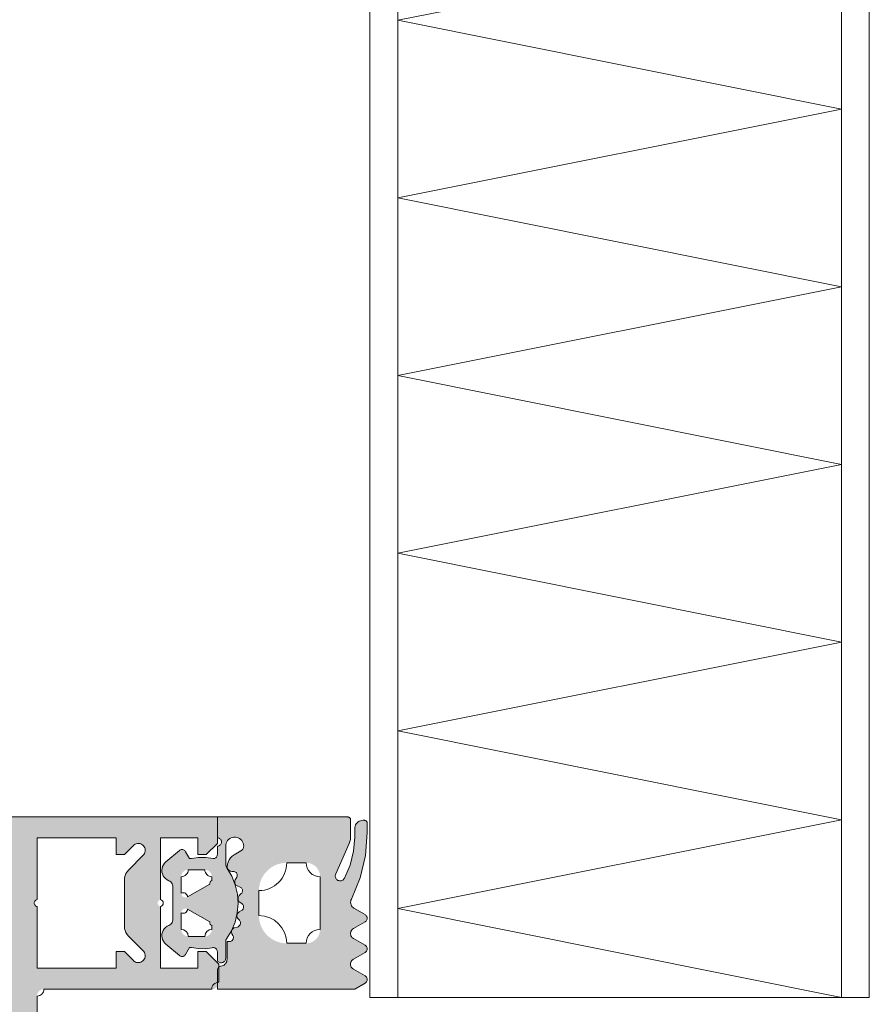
# Model space of a CAD drawing. Header units: metres. Extents: x -3.6 to 84.5, y -11 to 16.8.
# Tile 1013 of 1056: x 62.353 to 62.4142, y -0.456 to -0.385. Entities that reach past the tile are written whole.
import ezdxf

# ---------------------------------------------------------------- set-up
doc = ezdxf.new("R2010")
doc.units = ezdxf.units.M
doc.header["$MEASUREMENT"] = 0
doc.layers.add('301 - Elemente.Linie', color=7, linetype='Continuous')
doc.layers.add('302 - Elemente.Schraffur', color=7, linetype='Continuous')

msp = doc.modelspace()

# ---------------------------------------------------------------- hatches: boundary and pattern name
at = {"layer": '302 - Elemente.Schraffur', "linetype": 'Continuous', "lineweight": 5}
h = msp.add_hatch(color=7, dxfattribs=at)
h.paths.add_polyline_path([(62.262214, -0.490969), (62.262216, -0.491042), (62.262221, -0.491116), (62.26223, -0.491189), (62.262243, -0.491261), (62.262259, -0.491333), (62.262279, -0.491404), (62.262302, -0.491474), (62.262328, -0.491543), (62.262358, -0.49161), (62.262391, -0.491676), (62.262427, -0.49174), (62.262467, -0.491802), (62.262509, -0.491862), (62.262554, -0.49192), (62.262603, -0.491976), (62.262653, -0.492029), (62.262707, -0.49208), (62.262762, -0.492128), (62.26282, -0.492174), (62.262881, -0.492216), (62.262943, -0.492255), (62.263007, -0.492292), (62.263073, -0.492325), (62.26314, -0.492355), (62.263209, -0.492381), (62.263279, -0.492404), (62.26335, -0.492424), (62.263421, -0.49244), (62.263494, -0.492453), (62.263567, -0.492462), (62.26364, -0.492467), (62.263714, -0.492469), (62.367213, -0.492469), (62.367213, -0.490569), (62.366413, -0.489769), (62.365813, -0.489769), (62.365813, -0.490969), (62.363113, -0.490969), (62.363113, -0.486519), (62.363092, -0.486513), (62.363072, -0.486506), (62.363052, -0.486497), (62.363034, -0.486486), (62.363016, -0.486474), (62.362999, -0.48646), (62.362984, -0.486445), (62.362969, -0.486429), (62.362957, -0.486411), (62.362945, -0.486393), (62.362936, -0.486374), (62.362928, -0.486354), (62.362921, -0.486333), (62.362917, -0.486312), (62.362914, -0.48629), (62.362913, -0.486269), (62.362914, -0.486247), (62.362917, -0.486226), (62.362921, -0.486205), (62.362928, -0.486184), (62.362936, -0.486164), (62.362945, -0.486145), (62.362957, -0.486126), (62.362969, -0.486109), (62.362984, -0.486092), (62.362999, -0.486077), (62.363016, -0.486064), (62.363034, -0.486051), (62.363052, -0.486041), (62.363072, -0.486032), (62.363092, -0.486024), (62.363113, -0.486019), (62.363113, -0.481569), (62.365813, -0.481569), (62.365813, -0.482769), (62.366413, -0.482769), (62.367313, -0.481869), (62.367313, -0.480569), (62.367313, -0.480544), (62.367311, -0.48052), (62.367308, -0.480495), (62.367304, -0.480471), (62.367298, -0.480447), (62.367292, -0.480424), (62.367284, -0.4804), (62.367275, -0.480377), (62.367265, -0.480355), (62.367254, -0.480333), (62.367242, -0.480312), (62.367229, -0.480291), (62.367215, -0.480271), (62.3672, -0.480252), (62.367184, -0.480233), (62.367167, -0.480215), (62.367149, -0.480198), (62.36713, -0.480182), (62.367111, -0.480167), (62.367091, -0.480153), (62.36707, -0.48014), (62.367049, -0.480128), (62.367027, -0.480117), (62.367005, -0.480107), (62.366982, -0.480098), (62.366958, -0.48009), (62.366935, -0.480084), (62.366911, -0.480078), (62.366887, -0.480074), (62.366862, -0.480071), (62.366838, -0.480069), (62.366813, -0.480069), (62.354713, -0.480069), (62.354689, -0.480068), (62.354664, -0.480066), (62.35464, -0.480063), (62.354616, -0.480059), (62.354592, -0.480054), (62.354568, -0.480047), (62.354545, -0.48004), (62.354522, -0.480031), (62.354499, -0.480021), (62.354478, -0.48001), (62.354456, -0.479998), (62.354435, -0.479984), (62.354415, -0.47997), (62.354396, -0.479955), (62.354377, -0.479939), (62.35436, -0.479922), (62.354343, -0.479905), (62.354327, -0.479886), (62.354312, -0.479867), (62.354298, -0.479847), (62.354284, -0.479826), (62.354272, -0.479804), (62.354261, -0.479783), (62.354251, -0.47976), (62.354242, -0.479737), (62.354235, -0.479714), (62.354228, -0.47969), (62.354223, -0.479666), (62.354219, -0.479642), (62.354216, -0.479618), (62.354214, -0.479593), (62.354213, -0.479569), (62.354213, -0.473969), (62.354215, -0.473895), (62.35422, -0.473822), (62.35423, -0.473749), (62.354242, -0.473676), (62.354258, -0.473604), (62.354278, -0.473533), (62.354301, -0.473463), (62.354327, -0.473395), (62.354357, -0.473327), (62.35439, -0.473262), (62.354427, -0.473198), (62.354466, -0.473135), (62.354508, -0.473075), (62.354554, -0.473017), (62.354602, -0.472961), (62.354653, -0.472908), (62.354706, -0.472857), (62.354762, -0.472809), (62.35482, -0.472764), (62.35488, -0.472722), (62.354942, -0.472682), (62.355006, -0.472646), (62.355072, -0.472613), (62.355139, -0.472583), (62.355208, -0.472556), (62.355278, -0.472533), (62.355349, -0.472514), (62.355421, -0.472498), (62.355493, -0.472485), (62.355566, -0.472476), (62.35564, -0.472471), (62.355713, -0.472469), (62.382713, -0.472469), (62.382738, -0.472468), (62.382762, -0.472466), (62.382787, -0.472463), (62.382811, -0.472459), (62.382835, -0.472454), (62.382858, -0.472447), (62.382882, -0.47244), (62.382905, -0.472431), (62.382927, -0.472421), (62.382949, -0.47241), (62.38297, -0.472398), (62.382991, -0.472384), (62.383011, -0.47237), (62.38303, -0.472355), (62.383049, -0.472339), (62.383067, -0.472322), (62.383084, -0.472305), (62.3831, -0.472286), (62.383115, -0.472267), (62.383129, -0.472247), (62.383142, -0.472226), (62.383154, -0.472204), (62.383165, -0.472183), (62.383175, -0.47216), (62.383184, -0.472137), (62.383192, -0.472114), (62.383198, -0.47209), (62.383204, -0.472066), (62.383208, -0.472042), (62.383211, -0.472018), (62.383213, -0.471993), (62.383213, -0.471969), (62.383213, -0.470969), (62.383212, -0.47092), (62.383208, -0.470871), (62.383202, -0.470822), (62.383194, -0.470774), (62.383183, -0.470726), (62.38317, -0.470678), (62.383155, -0.470632), (62.383137, -0.470586), (62.383117, -0.470541), (62.383095, -0.470497), (62.383071, -0.470455), (62.383045, -0.470413), (62.383016, -0.470373), (62.382986, -0.470334), (62.382954, -0.470297), (62.38292, -0.470262), (62.382885, -0.470228), (62.382848, -0.470196), (62.382809, -0.470166), (62.382769, -0.470137), (62.382727, -0.470111), (62.382685, -0.470087), (62.382641, -0.470065), (62.382596, -0.470045), (62.38255, -0.470027), (62.382504, -0.470012), (62.382456, -0.469999), (62.382408, -0.469988), (62.38236, -0.46998), (62.382311, -0.469974), (62.382262, -0.46997), (62.382213, -0.469969), (62.381925, -0.469469), (62.380702, -0.469469), (62.380413, -0.469969), (62.380125, -0.469469), (62.378902, -0.469469), (62.378613, -0.469969), (62.378325, -0.469469), (62.377102, -0.469469), (62.376813, -0.469969), (62.376525, -0.469469), (62.375302, -0.469469), (62.375013, -0.469969), (62.374725, -0.469469), (62.373502, -0.469469), (62.373213, -0.469969), (62.372925, -0.469469), (62.371702, -0.469469), (62.371413, -0.469969), (62.371125, -0.469469), (62.369902, -0.469469), (62.369613, -0.469969), (62.369325, -0.469469), (62.367377, -0.469469), (62.365413, -0.468335), (62.365358, -0.4683), (62.365305, -0.468262), (62.365254, -0.468221), (62.365206, -0.468176), (62.365161, -0.468128), (62.36512, -0.468078), (62.365082, -0.468024), (62.365047, -0.467969), (62.365016, -0.467911), (62.364989, -0.467851), (62.364966, -0.46779), (62.364947, -0.467728), (62.364932, -0.467664), (62.364922, -0.467599), (62.364915, -0.467534), (62.364913, -0.467469), (62.364915, -0.467403), (62.364922, -0.467338), (62.364932, -0.467274), (62.364947, -0.46721), (62.364966, -0.467147), (62.364989, -0.467086), (62.365016, -0.467026), (62.365047, -0.466969), (62.365082, -0.466913), (62.36512, -0.46686), (62.365161, -0.466809), (62.365206, -0.466762), (62.365254, -0.466717), (62.365305, -0.466675), (62.365358, -0.466637), (62.365413, -0.466603), (62.367377, -0.465469), (62.368425, -0.465469), (62.368713, -0.464969), (62.369002, -0.465469), (62.370225, -0.465469), (62.370513, -0.464969), (62.370802, -0.465469), (62.372025, -0.465469), (62.372313, -0.464969), (62.372602, -0.465469), (62.373825, -0.465469), (62.374113, -0.464969), (62.374402, -0.465469), (62.375625, -0.465469), (62.375913, -0.464969), (62.376202, -0.465469), (62.377425, -0.465469), (62.377713, -0.464969), (62.378002, -0.465469), (62.379225, -0.465469), (62.379513, -0.464969), (62.379802, -0.465469), (62.381025, -0.465469), (62.381313, -0.464969), (62.382213, -0.464969), (62.382262, -0.464968), (62.382311, -0.464964), (62.38236, -0.464958), (62.382408, -0.46495), (62.382456, -0.464939), (62.382504, -0.464926), (62.38255, -0.46491), (62.382596, -0.464893), (62.382641, -0.464873), (62.382685, -0.464851), (62.382727, -0.464826), (62.382769, -0.4648), (62.382809, -0.464772), (62.382848, -0.464742), (62.382885, -0.46471), (62.38292, -0.464676), (62.382954, -0.46464), (62.382986, -0.464603), (62.383016, -0.464564), (62.383045, -0.464524), (62.383071, -0.464483), (62.383095, -0.46444), (62.383117, -0.464396), (62.383137, -0.464351), (62.383155, -0.464306), (62.38317, -0.464259), (62.383183, -0.464212), (62.383194, -0.464164), (62.383202, -0.464115), (62.383208, -0.464067), (62.383212, -0.464018), (62.383213, -0.463969), (62.383213, -0.462969), (62.383213, -0.462944), (62.383211, -0.46292), (62.383208, -0.462895), (62.383204, -0.462871), (62.383198, -0.462847), (62.383192, -0.462824), (62.383184, -0.4628), (62.383175, -0.462777), (62.383165, -0.462755), (62.383154, -0.462733), (62.383142, -0.462712), (62.383129, -0.462691), (62.383115, -0.462671), (62.3831, -0.462652), (62.383084, -0.462633), (62.383067, -0.462615), (62.383049, -0.462598), (62.38303, -0.462582), (62.383011, -0.462567), (62.382991, -0.462553), (62.38297, -0.46254), (62.382949, -0.462528), (62.382927, -0.462517), (62.382905, -0.462507), (62.382882, -0.462498), (62.382858, -0.46249), (62.382835, -0.462484), (62.382811, -0.462478), (62.382787, -0.462474), (62.382762, -0.462471), (62.382738, -0.462469), (62.382713, -0.462469), (62.355713, -0.462469), (62.35564, -0.462467), (62.355566, -0.462462), (62.355493, -0.462453), (62.355421, -0.46244), (62.355349, -0.462424), (62.355278, -0.462404), (62.355208, -0.462381), (62.355139, -0.462355), (62.355072, -0.462325), (62.355006, -0.462292), (62.354942, -0.462255), (62.35488, -0.462216), (62.35482, -0.462174), (62.354762, -0.462128), (62.354706, -0.46208), (62.354653, -0.462029), (62.354602, -0.461976), (62.354554, -0.46192), (62.354508, -0.461862), (62.354466, -0.461802), (62.354427, -0.46174), (62.35439, -0.461676), (62.354357, -0.46161), (62.354327, -0.461543), (62.354301, -0.461474), (62.354278, -0.461404), (62.354258, -0.461333), (62.354242, -0.461261), (62.35423, -0.461189), (62.35422, -0.461116), (62.354215, -0.461042), (62.354213, -0.460969), (62.354213, -0.455369), (62.354214, -0.455344), (62.354216, -0.45532), (62.354219, -0.455295), (62.354223, -0.455271), (62.354228, -0.455247), (62.354235, -0.455224), (62.354242, -0.4552), (62.354251, -0.455177), (62.354261, -0.455155), (62.354272, -0.455133), (62.354284, -0.455112), (62.354298, -0.455091), (62.354312, -0.455071), (62.354327, -0.455052), (62.354343, -0.455033), (62.35436, -0.455015), (62.354377, -0.454998), (62.354396, -0.454982), (62.354415, -0.454967), (62.354435, -0.454953), (62.354456, -0.45494), (62.354478, -0.454928), (62.354499, -0.454917), (62.354522, -0.454907), (62.354545, -0.454898), (62.354568, -0.45489), (62.354592, -0.454884), (62.354616, -0.454878), (62.35464, -0.454874), (62.354664, -0.454871), (62.354689, -0.454869), (62.354713, -0.454869), (62.366813, -0.454869), (62.366838, -0.454868), (62.366862, -0.454866), (62.366887, -0.454863), (62.366911, -0.454859), (62.366935, -0.454854), (62.366958, -0.454847), (62.366982, -0.45484), (62.367005, -0.454831), (62.367027, -0.454821), (62.367049, -0.45481), (62.36707, -0.454798), (62.367091, -0.454784), (62.367111, -0.45477), (62.36713, -0.454755), (62.367149, -0.454739), (62.367167, -0.454722), (62.367184, -0.454705), (62.3672, -0.454686), (62.367215, -0.454667), (62.367229, -0.454647), (62.367242, -0.454626), (62.367254, -0.454604), (62.367265, -0.454583), (62.367275, -0.45456), (62.367284, -0.454537), (62.367292, -0.454514), (62.367298, -0.45449), (62.367304, -0.454466), (62.367308, -0.454442), (62.367311, -0.454418), (62.367313, -0.454393), (62.367313, -0.454369), (62.367313, -0.453069), (62.366413, -0.452169), (62.365813, -0.452169), (62.365813, -0.453369), (62.363113, -0.453369), (62.363113, -0.448919), (62.363092, -0.448913), (62.363072, -0.448906), (62.363052, -0.448897), (62.363034, -0.448886), (62.363016, -0.448874), (62.362999, -0.44886), (62.362984, -0.448845), (62.362969, -0.448829), (62.362957, -0.448811), (62.362945, -0.448793), (62.362936, -0.448774), (62.362928, -0.448754), (62.362921, -0.448733), (62.362917, -0.448712), (62.362914, -0.44869), (62.362913, -0.448669), (62.362914, -0.448647), (62.362917, -0.448626), (62.362921, -0.448605), (62.362928, -0.448584), (62.362936, -0.448564), (62.362945, -0.448545), (62.362957, -0.448526), (62.362969, -0.448509), (62.362984, -0.448492), (62.362999, -0.448477), (62.363016, -0.448464), (62.363034, -0.448451), (62.363052, -0.448441), (62.363072, -0.448432), (62.363092, -0.448424), (62.363113, -0.448419), (62.363113, -0.443969), (62.365813, -0.443969), (62.365813, -0.445169), (62.366413, -0.445169), (62.367213, -0.444369), (62.367213, -0.442469), (62.263714, -0.442469), (62.26364, -0.442471), (62.263567, -0.442476), (62.263494, -0.442485), (62.263421, -0.442498), (62.26335, -0.442514), (62.263279, -0.442533), (62.263209, -0.442556), (62.26314, -0.442583), (62.263073, -0.442613), (62.263007, -0.442646), (62.262943, -0.442682), (62.262881, -0.442722), (62.26282, -0.442764), (62.262762, -0.442809), (62.262707, -0.442857), (62.262653, -0.442908), (62.262603, -0.442961), (62.262554, -0.443017), (62.262509, -0.443075), (62.262467, -0.443135), (62.262427, -0.443198), (62.262391, -0.443262), (62.262358, -0.443327), (62.262328, -0.443395), (62.262302, -0.443463), (62.262279, -0.443533), (62.262259, -0.443604), (62.262243, -0.443676), (62.26223, -0.443749), (62.262221, -0.443822), (62.262216, -0.443895), (62.262214, -0.443969)])
h.paths.add_polyline_path([(62.268014, -0.444569), (62.351913, -0.444569), (62.351913, -0.490369), (62.268014, -0.490369)], flags=0)
h.paths.add_polyline_path([(62.354017, -0.448712), (62.354013, -0.448669), (62.354017, -0.448626), (62.354028, -0.448584), (62.354045, -0.448545), (62.354069, -0.448509), (62.354099, -0.448477), (62.354134, -0.448451), (62.354172, -0.448432), (62.354213, -0.448419), (62.354213, -0.443969), (62.359913, -0.443969), (62.359913, -0.445169), (62.360513, -0.445169), (62.36116, -0.444522), (62.361223, -0.444469), (62.361294, -0.444427), (62.361371, -0.444397), (62.361451, -0.44438), (62.361534, -0.444376), (62.361616, -0.444386), (62.361695, -0.44441), (62.361769, -0.444446), (62.361836, -0.444494), (62.361895, -0.444553), (62.361943, -0.44462), (62.361979, -0.444694), (62.362003, -0.444773), (62.362013, -0.444855), (62.362009, -0.444938), (62.361992, -0.445019), (62.361962, -0.445095), (62.36192, -0.445166), (62.361867, -0.445229), (62.360806, -0.44629), (62.360704, -0.446409), (62.360622, -0.446543), (62.360562, -0.446688), (62.360526, -0.446841), (62.360513, -0.446997), (62.360513, -0.45034), (62.360526, -0.450497), (62.360562, -0.450649), (62.360622, -0.450794), (62.360704, -0.450928), (62.360806, -0.451047), (62.361867, -0.452108), (62.36192, -0.452171), (62.361962, -0.452242), (62.361992, -0.452319), (62.362009, -0.4524), (62.362013, -0.452482), (62.362003, -0.452564), (62.361979, -0.452643), (62.361943, -0.452718), (62.361895, -0.452785), (62.361836, -0.452843), (62.361769, -0.452891), (62.361695, -0.452927), (62.361616, -0.452951), (62.361534, -0.452961), (62.361451, -0.452958), (62.361371, -0.452941), (62.361294, -0.452911), (62.361223, -0.452869), (62.36116, -0.452815), (62.360513, -0.452169), (62.359913, -0.452169), (62.359913, -0.453369), (62.354213, -0.453369), (62.354213, -0.448919), (62.354172, -0.448906), (62.354134, -0.448886), (62.354099, -0.44886), (62.354069, -0.448829), (62.354045, -0.448793), (62.354028, -0.448754)], flags=0)
h.paths.add_polyline_path([(62.354013, -0.486269), (62.354017, -0.486226), (62.354028, -0.486184), (62.354045, -0.486145), (62.354069, -0.486109), (62.354099, -0.486077), (62.354134, -0.486051), (62.354172, -0.486032), (62.354213, -0.486019), (62.354213, -0.481569), (62.359913, -0.481569), (62.359913, -0.482769), (62.360513, -0.482769), (62.36116, -0.482122), (62.361223, -0.482069), (62.361294, -0.482027), (62.361371, -0.481997), (62.361451, -0.48198), (62.361534, -0.481976), (62.361616, -0.481986), (62.361695, -0.48201), (62.361769, -0.482046), (62.361836, -0.482094), (62.361895, -0.482153), (62.361943, -0.48222), (62.361979, -0.482294), (62.362003, -0.482373), (62.362013, -0.482455), (62.362009, -0.482538), (62.361992, -0.482619), (62.361962, -0.482695), (62.36192, -0.482766), (62.361867, -0.482829), (62.360806, -0.48389), (62.360704, -0.484009), (62.360622, -0.484143), (62.360562, -0.484288), (62.360526, -0.484441), (62.360513, -0.484597), (62.360513, -0.48794), (62.360526, -0.488097), (62.360562, -0.488249), (62.360622, -0.488394), (62.360704, -0.488528), (62.360806, -0.488647), (62.361867, -0.489708), (62.36192, -0.489771), (62.361962, -0.489842), (62.361992, -0.489919), (62.362009, -0.49), (62.362013, -0.490082), (62.362003, -0.490164), (62.361979, -0.490243), (62.361943, -0.490318), (62.361895, -0.490385), (62.361836, -0.490443), (62.361769, -0.490491), (62.361695, -0.490527), (62.361616, -0.490551), (62.361534, -0.490561), (62.361451, -0.490558), (62.361371, -0.490541), (62.361294, -0.490511), (62.361223, -0.490469), (62.36116, -0.490415), (62.360513, -0.489769), (62.359913, -0.489769), (62.359913, -0.490969), (62.354213, -0.490969), (62.354213, -0.486519), (62.354172, -0.486506), (62.354134, -0.486486), (62.354099, -0.48646), (62.354069, -0.486429), (62.354045, -0.486393), (62.354028, -0.486354), (62.354017, -0.486312)], flags=0)
h.paths.add_polyline_path([(62.354213, -0.464769), (62.354219, -0.464691), (62.354238, -0.464614), (62.354268, -0.464542), (62.354309, -0.464475), (62.35436, -0.464415), (62.354419, -0.464364), (62.354486, -0.464323), (62.354559, -0.464293), (62.354635, -0.464275), (62.354713, -0.464269), (62.362113, -0.464269), (62.362191, -0.464275), (62.362268, -0.464293), (62.36234, -0.464323), (62.362407, -0.464364), (62.362467, -0.464415), (62.362518, -0.464475), (62.362559, -0.464542), (62.362589, -0.464614), (62.362607, -0.464691), (62.362613, -0.464769), (62.362613, -0.470169), (62.362607, -0.470247), (62.362589, -0.470323), (62.362559, -0.470396), (62.362518, -0.470463), (62.362467, -0.470522), (62.362407, -0.470573), (62.36234, -0.470614), (62.362268, -0.470644), (62.362191, -0.470663), (62.362113, -0.470669), (62.354713, -0.470669), (62.354635, -0.470663), (62.354559, -0.470644), (62.354486, -0.470614), (62.354419, -0.470573), (62.35436, -0.470522), (62.354309, -0.470463), (62.354268, -0.470396), (62.354238, -0.470323), (62.354219, -0.470247), (62.354213, -0.470169)], flags=0)
h = msp.add_hatch(color=7, dxfattribs=at)
h.paths.add_polyline_path([(62.363214, -0.451035), (62.363228, -0.45117), (62.363265, -0.451301), (62.363324, -0.451425), (62.363403, -0.451536), (62.3635, -0.451632), (62.364473, -0.452448), (62.364511, -0.452476), (62.364554, -0.452497), (62.364599, -0.452511), (62.364646, -0.452518), (62.364694, -0.452517), (62.364741, -0.452509), (62.364786, -0.452494), (62.364828, -0.452471), (62.364866, -0.452442), (62.364898, -0.452408), (62.364925, -0.452369), (62.365214, -0.451869), (62.365341, -0.451869), (62.36584, -0.451955), (62.366345, -0.451961), (62.366894, -0.451878), (62.366943, -0.451879), (62.366991, -0.451888), (62.367038, -0.451904), (62.36708, -0.451928), (62.367119, -0.451959), (62.367152, -0.451995), (62.367179, -0.452036), (62.367198, -0.452081), (62.36721, -0.452129), (62.367214, -0.452178), (62.367214, -0.452828), (62.36725, -0.452871), (62.367292, -0.452907), (62.36734, -0.452935), (62.367392, -0.452955), (62.367446, -0.452967), (62.367502, -0.452968), (62.367557, -0.452961), (62.36761, -0.452944), (62.367659, -0.452918), (62.367704, -0.452885), (62.367742, -0.452845), (62.367773, -0.452799), (62.367795, -0.452748), (62.367809, -0.452694), (62.367814, -0.452639), (62.367814, -0.451421), (62.367818, -0.451374), (62.367829, -0.451328), (62.367846, -0.451285), (62.368225, -0.450665), (62.368486, -0.450037), (62.368647, -0.449376), (62.368704, -0.448698), (62.368656, -0.44802), (62.368504, -0.447357), (62.368251, -0.446725), (62.367866, -0.446074), (62.367837, -0.446003), (62.36782, -0.445929), (62.367814, -0.445853), (62.367814, -0.444569), (62.367823, -0.444462), (62.367849, -0.444358), (62.367892, -0.444259), (62.367951, -0.444169), (62.368024, -0.44409), (62.368108, -0.444025), (62.368203, -0.443973), (62.368304, -0.443939), (62.36841, -0.443921), (62.368518, -0.443921), (62.368624, -0.443939), (62.368725, -0.443973), (62.36882, -0.444025), (62.368904, -0.44409), (62.368977, -0.444169), (62.369036, -0.444259), (62.369079, -0.444358), (62.369105, -0.444462), (62.369114, -0.444569), (62.36911, -0.444628), (62.369096, -0.444687), (62.369074, -0.444742), (62.369044, -0.444794), (62.369007, -0.444841), (62.368963, -0.444881), (62.368914, -0.444915), (62.368427, -0.445197), (62.368286, -0.445295), (62.368164, -0.445416), (62.368064, -0.445556), (62.36799, -0.445712), (62.367944, -0.445877), (62.367927, -0.446048), (62.367931, -0.446106), (62.367945, -0.446162), (62.367968, -0.446214), (62.367999, -0.446262), (62.368039, -0.446305), (62.368084, -0.446339), (62.368136, -0.446366), (62.36819, -0.446383), (62.368248, -0.446391), (62.368391, -0.446399), (62.368437, -0.446405), (62.368481, -0.446419), (62.368522, -0.44644), (62.368559, -0.446468), (62.368591, -0.446502), (62.368616, -0.446541), (62.368635, -0.446583), (62.368646, -0.446628), (62.368649, -0.446674), (62.368645, -0.44672), (62.368632, -0.446765), (62.368613, -0.446807), (62.368505, -0.446993), (62.368483, -0.447039), (62.368469, -0.447088), (62.368463, -0.447139), (62.368465, -0.44719), (62.368476, -0.44724), (62.368494, -0.447287), (62.36852, -0.447331), (62.368552, -0.447371), (62.368591, -0.447404), (62.368634, -0.447431), (62.368681, -0.447451), (62.368818, -0.447496), (62.368865, -0.447515), (62.368908, -0.447543), (62.368946, -0.447577), (62.368977, -0.447618), (62.369001, -0.447663), (62.369017, -0.447711), (62.369025, -0.447761), (62.369024, -0.447812), (62.369014, -0.447862), (62.368996, -0.44791), (62.368971, -0.447954), (62.368938, -0.447993), (62.368796, -0.448135), (62.368763, -0.448173), (62.368737, -0.448217), (62.368718, -0.448265), (62.368707, -0.448314), (62.368704, -0.448365), (62.368709, -0.448416), (62.368723, -0.448466), (62.368744, -0.448512), (62.368772, -0.448554), (62.368807, -0.448592), (62.368848, -0.448623), (62.368968, -0.448701), (62.369009, -0.448733), (62.369043, -0.44877), (62.36907, -0.448813), (62.36909, -0.44886), (62.369102, -0.44891), (62.369105, -0.448961), (62.369099, -0.449012), (62.369085, -0.449061), (62.369063, -0.449106), (62.369033, -0.449148), (62.368997, -0.449184), (62.368955, -0.449213), (62.368782, -0.449313), (62.36874, -0.449342), (62.368703, -0.449377), (62.368672, -0.449418), (62.368649, -0.449463), (62.368633, -0.449512), (62.368625, -0.449562), (62.368625, -0.449614), (62.368633, -0.449664), (62.36865, -0.449712), (62.368674, -0.449757), (62.368705, -0.449798), (62.368801, -0.449905), (62.368832, -0.449946), (62.368856, -0.449991), (62.368871, -0.450039), (62.368878, -0.45009), (62.368876, -0.450141), (62.368866, -0.450191), (62.368847, -0.450238), (62.368821, -0.450282), (62.368788, -0.450321), (62.368748, -0.450353), (62.368704, -0.450378), (62.368656, -0.450395), (62.368456, -0.450449), (62.36841, -0.450465), (62.368368, -0.450489), (62.36833, -0.450519), (62.368297, -0.450555), (62.36827, -0.450595), (62.36825, -0.450639), (62.368238, -0.450686), (62.368234, -0.450735), (62.368237, -0.450783), (62.368248, -0.45083), (62.368266, -0.450875), (62.368336, -0.451012), (62.368355, -0.45106), (62.368366, -0.45111), (62.368369, -0.45116), (62.368362, -0.451211), (62.368348, -0.45126), (62.368325, -0.451305), (62.368294, -0.451346), (62.368258, -0.451382), (62.368216, -0.45141), (62.368169, -0.451431), (62.36812, -0.451444), (62.368069, -0.451449), (62.367914, -0.451449), (62.367914, -0.452721), (62.367908, -0.452801), (62.367888, -0.452879), (62.367857, -0.452953), (62.367814, -0.453021), (62.367761, -0.453081), (62.367699, -0.453132), (62.36763, -0.453172), (62.367555, -0.453201), (62.367429, -0.453227), (62.367384, -0.453244), (62.367343, -0.453268), (62.367306, -0.453299), (62.367274, -0.453335), (62.367248, -0.453376), (62.367229, -0.45342), (62.367218, -0.453467), (62.367214, -0.453515), (62.367214, -0.454869), (62.377114, -0.454869), (62.377864, -0.454436), (62.377904, -0.454408), (62.377939, -0.454375), (62.377968, -0.454336), (62.37799, -0.454293), (62.378005, -0.454248), (62.378013, -0.4542), (62.378013, -0.454152), (62.378005, -0.454104), (62.37799, -0.454058), (62.377968, -0.454016), (62.377939, -0.453977), (62.377904, -0.453943), (62.377864, -0.453916), (62.377019, -0.453428), (62.37696, -0.453387), (62.37691, -0.453337), (62.376869, -0.453278), (62.376839, -0.453213), (62.37682, -0.453144), (62.376814, -0.453073), (62.37682, -0.453002), (62.376839, -0.452933), (62.376869, -0.452868), (62.37691, -0.45281), (62.37696, -0.452759), (62.377019, -0.452718), (62.377864, -0.45223), (62.377904, -0.452203), (62.377939, -0.452169), (62.377968, -0.452131), (62.37799, -0.452088), (62.378005, -0.452042), (62.378013, -0.451995), (62.378013, -0.451946), (62.378005, -0.451899), (62.37799, -0.451853), (62.377968, -0.45181), (62.377939, -0.451771), (62.377904, -0.451738), (62.377864, -0.451711), (62.377019, -0.451223), (62.376965, -0.451185), (62.376917, -0.45114), (62.376877, -0.451087), (62.376847, -0.451028), (62.376826, -0.450966), (62.376815, -0.450901), (62.376815, -0.450835), (62.376826, -0.45077), (62.376847, -0.450707), (62.376877, -0.450649), (62.376917, -0.450596), (62.376965, -0.45055), (62.377019, -0.450513), (62.377864, -0.450025), (62.377904, -0.449997), (62.377939, -0.449964), (62.377968, -0.449925), (62.37799, -0.449882), (62.378005, -0.449837), (62.378013, -0.449789), (62.378013, -0.449741), (62.378005, -0.449693), (62.37799, -0.449647), (62.377968, -0.449605), (62.377939, -0.449566), (62.377904, -0.449533), (62.377864, -0.449505), (62.377063, -0.449043), (62.376996, -0.448993), (62.376937, -0.448933), (62.37689, -0.448863), (62.376854, -0.448788), (62.376831, -0.448707), (62.376822, -0.448623), (62.376826, -0.44854), (62.376845, -0.448458), (62.376876, -0.44838), (62.377503, -0.446845), (62.377885, -0.445232), (62.378014, -0.443579), (62.378014, -0.442909), (62.378011, -0.442877), (62.378004, -0.442847), (62.377992, -0.442818), (62.377975, -0.442791), (62.377955, -0.442767), (62.377931, -0.442747), (62.377904, -0.44273), (62.377875, -0.442718), (62.377845, -0.442711), (62.377814, -0.442709), (62.377714, -0.442709), (62.37762, -0.442716), (62.377528, -0.442738), (62.377441, -0.442774), (62.377361, -0.442823), (62.377289, -0.442884), (62.377228, -0.442956), (62.377179, -0.443036), (62.377143, -0.443123), (62.377121, -0.443215), (62.377114, -0.443309), (62.377114, -0.443919), (62.37703, -0.444943), (62.376781, -0.44594), (62.376372, -0.446883), (62.37634, -0.446933), (62.3763, -0.446977), (62.376252, -0.447014), (62.376199, -0.447041), (62.376143, -0.44706), (62.376084, -0.447068), (62.376024, -0.447066), (62.375966, -0.447055), (62.37591, -0.447033), (62.375859, -0.447003), (62.375814, -0.446964), (62.375776, -0.446918), (62.375746, -0.446866), (62.375726, -0.44681), (62.375715, -0.446751), (62.375715, -0.446692), (62.375724, -0.446633), (62.375744, -0.446576), (62.376727, -0.444368), (62.376775, -0.444237), (62.376804, -0.4441), (62.376814, -0.443961), (62.376814, -0.442669), (62.376811, -0.442634), (62.376802, -0.4426), (62.376787, -0.442569), (62.376767, -0.44254), (62.376742, -0.442515), (62.376714, -0.442495), (62.376682, -0.442481), (62.376648, -0.442472), (62.376614, -0.442469), (62.367214, -0.442469), (62.367214, -0.443969), (62.367263, -0.443973), (62.367311, -0.443985), (62.367357, -0.444005), (62.367398, -0.444032), (62.367435, -0.444065), (62.367465, -0.444105), (62.367489, -0.444148), (62.367505, -0.444195), (62.367513, -0.444244), (62.367513, -0.444293), (62.367505, -0.444342), (62.367489, -0.444389), (62.367465, -0.444433), (62.367435, -0.444472), (62.367398, -0.444505), (62.367357, -0.444533), (62.367311, -0.444552), (62.367263, -0.444565), (62.367214, -0.444569), (62.367214, -0.445173), (62.367209, -0.445225), (62.367195, -0.445275), (62.367172, -0.445321), (62.367142, -0.445363), (62.367105, -0.4454), (62.367063, -0.445429), (62.367016, -0.445451), (62.366966, -0.445464), (62.366914, -0.445469), (62.366392, -0.44538), (62.365863, -0.44538), (62.365341, -0.445469), (62.365214, -0.445469), (62.364925, -0.444969), (62.364895, -0.444926), (62.364858, -0.444889), (62.364816, -0.444859), (62.364768, -0.444837), (62.364718, -0.444823), (62.364666, -0.444819), (62.364613, -0.444823), (62.364563, -0.444837), (62.364516, -0.444859), (62.364473, -0.444889), (62.3635, -0.445705), (62.363403, -0.445802), (62.363324, -0.445913), (62.363265, -0.446036), (62.363228, -0.446167), (62.363214, -0.446303), (62.363223, -0.446439), (62.363255, -0.446572), (62.363309, -0.446697), (62.363384, -0.446811), (62.363477, -0.446911), (62.363585, -0.446994), (62.363781, -0.447095), (62.363848, -0.447146), (62.363905, -0.447207), (62.363952, -0.447277), (62.363986, -0.447353), (62.364007, -0.447434), (62.364014, -0.447518), (62.364014, -0.449819), (62.364007, -0.449903), (62.363986, -0.449984), (62.363952, -0.450061), (62.363905, -0.450131), (62.363848, -0.450192), (62.363781, -0.450242), (62.363585, -0.450344), (62.363477, -0.450427), (62.363384, -0.450526), (62.363309, -0.450641), (62.363255, -0.450766), (62.363223, -0.450898)])
h.paths.add_polyline_path([(62.364613, -0.450569), (62.364613, -0.449369), (62.364614, -0.449349), (62.364616, -0.44933), (62.364619, -0.44931), (62.364623, -0.449291), (62.364629, -0.449272), (62.364636, -0.449254), (62.364644, -0.449236), (62.364653, -0.449219), (62.364664, -0.449202), (62.364675, -0.449186), (62.364688, -0.449171), (62.364701, -0.449157), (62.364715, -0.449143), (62.364731, -0.449131), (62.364747, -0.449119), (62.364763, -0.449109), (62.364781, -0.4491), (62.364798, -0.449092), (62.364817, -0.449085), (62.364836, -0.449079), (62.364855, -0.449075), (62.364874, -0.449071), (62.364894, -0.449069), (62.364913, -0.449069), (62.364933, -0.449069), (62.364952, -0.449071), (62.364972, -0.449075), (62.364991, -0.449079), (62.36501, -0.449085), (62.365028, -0.449092), (62.365046, -0.4491), (62.365063, -0.449109), (62.366672, -0.450038), (62.366688, -0.450049), (62.366704, -0.450061), (62.366718, -0.450074), (62.366732, -0.450087), (62.366745, -0.450102), (62.366757, -0.450118), (62.366768, -0.450134), (62.366778, -0.450151), (62.366787, -0.450169), (62.366794, -0.450187), (62.3668, -0.450205), (62.366805, -0.450224), (62.366809, -0.450244), (62.366812, -0.450263), (62.366813, -0.450283), (62.366813, -0.450569), (62.366813, -0.450593), (62.366811, -0.450618), (62.366808, -0.450642), (62.366804, -0.450666), (62.366798, -0.45069), (62.366792, -0.450714), (62.366784, -0.450737), (62.366775, -0.45076), (62.366765, -0.450783), (62.366754, -0.450804), (62.366742, -0.450826), (62.366729, -0.450847), (62.366715, -0.450867), (62.3667, -0.450886), (62.366684, -0.450905), (62.366667, -0.450922), (62.366649, -0.450939), (62.36663, -0.450955), (62.366611, -0.45097), (62.366591, -0.450984), (62.36657, -0.450998), (62.366549, -0.45101), (62.366527, -0.451021), (62.366505, -0.451031), (62.366482, -0.45104), (62.366458, -0.451047), (62.366435, -0.451054), (62.366411, -0.451059), (62.366387, -0.451063), (62.366362, -0.451066), (62.366338, -0.451068), (62.366313, -0.451069), (62.365113, -0.451069), (62.365089, -0.451068), (62.365064, -0.451066), (62.36504, -0.451063), (62.365016, -0.451059), (62.364992, -0.451054), (62.364968, -0.451047), (62.364945, -0.45104), (62.364922, -0.451031), (62.3649, -0.451021), (62.364878, -0.45101), (62.364856, -0.450998), (62.364836, -0.450984), (62.364815, -0.45097), (62.364796, -0.450955), (62.364778, -0.450939), (62.36476, -0.450922), (62.364743, -0.450905), (62.364727, -0.450886), (62.364712, -0.450867), (62.364698, -0.450847), (62.364684, -0.450826), (62.364672, -0.450804), (62.364661, -0.450783), (62.364651, -0.45076), (62.364643, -0.450737), (62.364635, -0.450714), (62.364628, -0.45069), (62.364623, -0.450666), (62.364619, -0.450642), (62.364616, -0.450618), (62.364614, -0.450593)], flags=0)
h.paths.add_polyline_path([(62.364613, -0.446769), (62.364614, -0.446744), (62.364616, -0.44672), (62.364619, -0.446695), (62.364623, -0.446671), (62.364628, -0.446647), (62.364635, -0.446624), (62.364642, -0.4466), (62.364651, -0.446577), (62.364661, -0.446555), (62.364672, -0.446533), (62.364684, -0.446512), (62.364698, -0.446491), (62.364712, -0.446471), (62.364727, -0.446452), (62.364743, -0.446433), (62.36476, -0.446415), (62.364777, -0.446398), (62.364796, -0.446382), (62.364815, -0.446367), (62.364835, -0.446353), (62.364856, -0.44634), (62.364878, -0.446328), (62.364899, -0.446317), (62.364922, -0.446307), (62.364945, -0.446298), (62.364968, -0.44629), (62.364992, -0.446284), (62.365016, -0.446278), (62.36504, -0.446274), (62.365064, -0.446271), (62.365089, -0.446269), (62.365113, -0.446269), (62.366313, -0.446269), (62.366338, -0.446269), (62.366362, -0.446271), (62.366387, -0.446274), (62.366411, -0.446278), (62.366435, -0.446284), (62.366458, -0.44629), (62.366482, -0.446298), (62.366505, -0.446307), (62.366527, -0.446317), (62.366549, -0.446328), (62.36657, -0.44634), (62.366591, -0.446353), (62.366611, -0.446367), (62.36663, -0.446382), (62.366649, -0.446398), (62.366667, -0.446415), (62.366684, -0.446433), (62.3667, -0.446452), (62.366715, -0.446471), (62.366729, -0.446491), (62.366742, -0.446512), (62.366754, -0.446533), (62.366765, -0.446555), (62.366775, -0.446577), (62.366784, -0.4466), (62.366792, -0.446624), (62.366798, -0.446647), (62.366804, -0.446671), (62.366808, -0.446695), (62.366811, -0.44672), (62.366813, -0.446744), (62.366813, -0.446769), (62.366813, -0.447055), (62.366812, -0.447074), (62.366809, -0.447094), (62.366805, -0.447113), (62.3668, -0.447132), (62.366794, -0.447151), (62.366787, -0.447169), (62.366778, -0.447186), (62.366768, -0.447203), (62.366757, -0.44722), (62.366745, -0.447235), (62.366732, -0.44725), (62.366718, -0.447264), (62.366704, -0.447277), (62.366688, -0.447289), (62.366672, -0.4473), (62.365063, -0.448229), (62.365046, -0.448238), (62.365028, -0.448246), (62.36501, -0.448253), (62.364991, -0.448259), (62.364972, -0.448263), (62.364952, -0.448266), (62.364933, -0.448268), (62.364913, -0.448269), (62.364894, -0.448268), (62.364874, -0.448266), (62.364855, -0.448263), (62.364836, -0.448259), (62.364817, -0.448253), (62.364798, -0.448246), (62.364781, -0.448238), (62.364763, -0.448229), (62.364747, -0.448218), (62.364731, -0.448207), (62.364715, -0.448194), (62.364701, -0.448181), (62.364688, -0.448167), (62.364675, -0.448151), (62.364664, -0.448135), (62.364653, -0.448119), (62.364644, -0.448101), (62.364636, -0.448084), (62.364629, -0.448065), (62.364623, -0.448046), (62.364619, -0.448027), (62.364616, -0.448008), (62.364614, -0.447988), (62.364613, -0.447969)], flags=0)
h.paths.add_polyline_path([(62.370214, -0.447769), (62.370216, -0.447671), (62.370224, -0.447573), (62.370236, -0.447475), (62.370252, -0.447379), (62.370274, -0.447283), (62.3703, -0.447188), (62.370331, -0.447095), (62.370366, -0.447003), (62.370406, -0.446914), (62.37045, -0.446826), (62.370499, -0.446741), (62.370551, -0.446658), (62.370608, -0.446577), (62.370668, -0.4465), (62.370732, -0.446426), (62.3708, -0.446354), (62.370871, -0.446287), (62.370945, -0.446223), (62.371023, -0.446162), (62.371103, -0.446106), (62.371186, -0.446053), (62.371271, -0.446005), (62.371359, -0.445961), (62.371449, -0.445921), (62.37154, -0.445886), (62.371633, -0.445855), (62.371728, -0.445829), (62.371824, -0.445807), (62.371921, -0.44579), (62.372018, -0.445778), (62.372116, -0.445771), (62.372214, -0.445769), (62.373614, -0.445769), (62.373663, -0.44577), (62.373712, -0.445774), (62.373761, -0.44578), (62.373809, -0.445788), (62.373857, -0.445799), (62.373904, -0.445812), (62.373951, -0.445827), (62.373997, -0.445845), (62.374042, -0.445865), (62.374085, -0.445887), (62.374128, -0.445911), (62.37417, -0.445937), (62.37421, -0.445965), (62.374248, -0.445996), (62.374286, -0.446028), (62.374321, -0.446062), (62.374355, -0.446097), (62.374387, -0.446134), (62.374417, -0.446173), (62.374445, -0.446213), (62.374472, -0.446255), (62.374496, -0.446297), (62.374518, -0.446341), (62.374538, -0.446386), (62.374556, -0.446432), (62.374571, -0.446478), (62.374584, -0.446526), (62.374595, -0.446574), (62.374603, -0.446622), (62.374609, -0.446671), (62.374613, -0.44672), (62.374614, -0.446769), (62.374614, -0.450569), (62.374613, -0.450618), (62.374609, -0.450667), (62.374603, -0.450715), (62.374595, -0.450764), (62.374584, -0.450812), (62.374571, -0.450859), (62.374556, -0.450906), (62.374538, -0.450951), (62.374518, -0.450996), (62.374496, -0.45104), (62.374472, -0.451083), (62.374445, -0.451124), (62.374417, -0.451164), (62.374387, -0.451203), (62.374355, -0.45124), (62.374321, -0.451276), (62.374286, -0.45131), (62.374248, -0.451342), (62.37421, -0.451372), (62.37417, -0.4514), (62.374128, -0.451426), (62.374085, -0.451451), (62.374042, -0.451473), (62.373997, -0.451493), (62.373951, -0.45151), (62.373904, -0.451526), (62.373857, -0.451539), (62.373809, -0.451549), (62.373761, -0.451558), (62.373712, -0.451564), (62.373663, -0.451568), (62.373614, -0.451569), (62.372214, -0.451569), (62.372116, -0.451566), (62.372018, -0.451559), (62.371921, -0.451547), (62.371824, -0.45153), (62.371728, -0.451509), (62.371633, -0.451483), (62.37154, -0.451452), (62.371449, -0.451416), (62.371359, -0.451377), (62.371271, -0.451333), (62.371186, -0.451284), (62.371103, -0.451232), (62.371023, -0.451175), (62.370945, -0.451115), (62.370871, -0.451051), (62.3708, -0.450983), (62.370732, -0.450912), (62.370668, -0.450837), (62.370608, -0.45076), (62.370551, -0.45068), (62.370499, -0.450597), (62.37045, -0.450511), (62.370406, -0.450424), (62.370366, -0.450334), (62.370331, -0.450242), (62.3703, -0.450149), (62.370274, -0.450055), (62.370252, -0.449959), (62.370236, -0.449862), (62.370224, -0.449765), (62.370216, -0.449667), (62.370214, -0.449569)], flags=0)

# ---------------------------------------------------------------- linework, layer by layer
at = {"layer": '301 - Elemente.Linie', "color": 7, "linetype": 'Continuous', "lineweight": 5}
for p, q in [((62.378213, -0.455469), (62.378213, -0.1054)), ((62.378213, -0.1054), (62.378213, -0.455469)), ((62.380213, -0.455469), (62.380213, -0.1054)), ((62.380213, -0.1054), (62.380213, -0.455469)), ((62.380213, -0.1054), (62.380213, -0.455469)), ((62.412213, -0.455469), (62.412213, -0.1054)), ((62.412213, -0.1054), (62.412213, -0.455469)), ((62.412213, -0.455469), (62.412213, -0.1054)), ((62.414213, -0.455469), (62.414213, -0.1054)), ((62.414213, -0.1054), (62.414213, -0.455469)), ((62.380213, -0.385069), (62.412213, -0.378669)), ((62.412213, -0.391469), (62.380213, -0.385069)), ((62.380213, -0.397869), (62.412213, -0.391469)), ((62.412213, -0.404269), (62.380213, -0.397869)), ((62.380213, -0.410669), (62.412213, -0.404269)), ((62.412213, -0.417069), (62.380213, -0.410669)), ((62.380213, -0.423469), (62.412213, -0.417069)), ((62.412213, -0.429869), (62.380213, -0.423469)), ((62.380213, -0.436269), (62.412213, -0.429869)), ((62.412213, -0.442669), (62.380213, -0.436269)), ((62.380213, -0.449069), (62.412213, -0.442669)), ((62.412213, -0.455469), (62.380213, -0.449069)), ((62.378213, -0.455469), (62.414213, -0.455469)), ((62.380213, -0.455469), (62.412213, -0.455469))]:
    msp.add_line(p, q, dxfattribs=at)
msp.add_lwpolyline([(62.354213, -0.460969), (62.354213, -0.455369, 0.414214), (62.354713, -0.454869), (62.366813, -0.454869, -0.414214), (62.367313, -0.454369), (62.367313, -0.453069), (62.366413, -0.452169), (62.365813, -0.452169), (62.365813, -0.453369), (62.363113, -0.453369), (62.363113, -0.448919, 0.8), (62.363113, -0.448419), (62.363113, -0.443969), (62.365813, -0.443969), (62.365813, -0.445169), (62.366413, -0.445169), (62.367213, -0.444369), (62.367213, -0.442469), (62.263714, -0.442469, -0.414214)], format="xyb", dxfattribs=at)
for points in [[(62.367214, -0.442469), (62.376614, -0.442469), (62.376648, -0.442472), (62.376682, -0.442481), (62.376714, -0.442495), (62.376742, -0.442515), (62.376767, -0.44254), (62.376787, -0.442569), (62.376802, -0.4426), (62.376811, -0.442634), (62.376814, -0.442669), (62.376814, -0.443961), (62.376804, -0.4441), (62.376775, -0.444237), (62.376727, -0.444368), (62.375744, -0.446576), (62.375724, -0.446633), (62.375715, -0.446692), (62.375715, -0.446751), (62.375726, -0.44681), (62.375746, -0.446866), (62.375776, -0.446918), (62.375814, -0.446964), (62.375859, -0.447003), (62.37591, -0.447033), (62.375966, -0.447055), (62.376024, -0.447066), (62.376084, -0.447068), (62.376143, -0.44706), (62.376199, -0.447041), (62.376252, -0.447014), (62.3763, -0.446977), (62.37634, -0.446933), (62.376372, -0.446883), (62.376781, -0.44594), (62.37703, -0.444943), (62.377114, -0.443919), (62.377114, -0.443309), (62.377121, -0.443215), (62.377143, -0.443123), (62.377179, -0.443036), (62.377228, -0.442956), (62.377289, -0.442884), (62.377361, -0.442823), (62.377441, -0.442774), (62.377528, -0.442738), (62.37762, -0.442716), (62.377714, -0.442709), (62.377814, -0.442709), (62.377845, -0.442711), (62.377875, -0.442718), (62.377904, -0.44273), (62.377931, -0.442747), (62.377955, -0.442767), (62.377975, -0.442791), (62.377992, -0.442818), (62.378004, -0.442847), (62.378011, -0.442877), (62.378014, -0.442909), (62.378014, -0.443579), (62.377885, -0.445232), (62.377503, -0.446845), (62.376876, -0.44838), (62.376845, -0.448458), (62.376826, -0.44854), (62.376822, -0.448623), (62.376831, -0.448707), (62.376854, -0.448788), (62.37689, -0.448863), (62.376937, -0.448933), (62.376996, -0.448993), (62.377063, -0.449043), (62.377864, -0.449505), (62.377904, -0.449533), (62.377939, -0.449566), (62.377968, -0.449605), (62.37799, -0.449647), (62.378005, -0.449693), (62.378013, -0.449741), (62.378013, -0.449789), (62.378005, -0.449837), (62.37799, -0.449882), (62.377968, -0.449925), (62.377939, -0.449964), (62.377904, -0.449997), (62.377864, -0.450025), (62.377019, -0.450513), (62.376965, -0.45055), (62.376917, -0.450596), (62.376877, -0.450649), (62.376847, -0.450707), (62.376826, -0.45077), (62.376815, -0.450835), (62.376815, -0.450901), (62.376826, -0.450966), (62.376847, -0.451028), (62.376877, -0.451087), (62.376917, -0.45114), (62.376965, -0.451185), (62.377019, -0.451223), (62.377864, -0.451711), (62.377904, -0.451738), (62.377939, -0.451771), (62.377968, -0.45181), (62.37799, -0.451853), (62.378005, -0.451899), (62.378013, -0.451946), (62.378013, -0.451995), (62.378005, -0.452042), (62.37799, -0.452088), (62.377968, -0.452131), (62.377939, -0.452169), (62.377904, -0.452203), (62.377864, -0.45223), (62.377019, -0.452718), (62.37696, -0.452759), (62.37691, -0.45281), (62.376869, -0.452868), (62.376839, -0.452933), (62.37682, -0.453002), (62.376814, -0.453073), (62.37682, -0.453144), (62.376839, -0.453213), (62.376869, -0.453278), (62.37691, -0.453337), (62.37696, -0.453387), (62.377019, -0.453428), (62.377864, -0.453916), (62.377904, -0.453943), (62.377939, -0.453977), (62.377968, -0.454016), (62.37799, -0.454058), (62.378005, -0.454104), (62.378013, -0.454152), (62.378013, -0.4542), (62.378005, -0.454248), (62.37799, -0.454293), (62.377968, -0.454336), (62.377939, -0.454375), (62.377904, -0.454408), (62.377864, -0.454436), (62.377114, -0.454869), (62.367214, -0.454869), (62.367214, -0.453515), (62.367218, -0.453467), (62.367229, -0.45342), (62.367248, -0.453376), (62.367274, -0.453335), (62.367306, -0.453299), (62.367343, -0.453268), (62.367384, -0.453244), (62.367429, -0.453227), (62.367476, -0.453217), (62.367555, -0.453201), (62.36763, -0.453172), (62.367699, -0.453132), (62.367761, -0.453081), (62.367814, -0.453021), (62.367857, -0.452953), (62.367888, -0.452879), (62.367908, -0.452801), (62.367914, -0.452721), (62.367914, -0.451449), (62.368069, -0.451449), (62.36812, -0.451444), (62.368169, -0.451431), (62.368216, -0.45141), (62.368258, -0.451382), (62.368294, -0.451346), (62.368325, -0.451305), (62.368348, -0.45126), (62.368362, -0.451211), (62.368369, -0.45116), (62.368366, -0.45111), (62.368355, -0.45106), (62.368336, -0.451012), (62.368266, -0.450875), (62.368248, -0.45083), (62.368237, -0.450783), (62.368234, -0.450735), (62.368238, -0.450686), (62.36825, -0.450639), (62.36827, -0.450595), (62.368297, -0.450555), (62.36833, -0.450519), (62.368368, -0.450489), (62.36841, -0.450465), (62.368456, -0.450449), (62.368656, -0.450395), (62.368704, -0.450378), (62.368748, -0.450353), (62.368788, -0.450321), (62.368821, -0.450282), (62.368847, -0.450238), (62.368866, -0.450191), (62.368876, -0.450141), (62.368878, -0.45009), (62.368871, -0.450039), (62.368856, -0.449991), (62.368832, -0.449946), (62.368801, -0.449905), (62.368705, -0.449798), (62.368674, -0.449757), (62.36865, -0.449712), (62.368633, -0.449664), (62.368625, -0.449614), (62.368625, -0.449562), (62.368633, -0.449512), (62.368649, -0.449463), (62.368672, -0.449418), (62.368703, -0.449377), (62.36874, -0.449342), (62.368782, -0.449313), (62.368955, -0.449213), (62.368997, -0.449184), (62.369033, -0.449148), (62.369063, -0.449106), (62.369085, -0.449061), (62.369099, -0.449012), (62.369105, -0.448961), (62.369102, -0.44891), (62.36909, -0.44886), (62.36907, -0.448813), (62.369043, -0.44877), (62.369009, -0.448733), (62.368968, -0.448701), (62.368848, -0.448623), (62.368807, -0.448592), (62.368772, -0.448554), (62.368744, -0.448512), (62.368723, -0.448466), (62.368709, -0.448416), (62.368704, -0.448365), (62.368707, -0.448314), (62.368718, -0.448265), (62.368737, -0.448217), (62.368763, -0.448173), (62.368796, -0.448135), (62.368938, -0.447993), (62.368971, -0.447954), (62.368996, -0.44791), (62.369014, -0.447862), (62.369024, -0.447812), (62.369025, -0.447761), (62.369017, -0.447711), (62.369001, -0.447663), (62.368977, -0.447618), (62.368946, -0.447577), (62.368908, -0.447543), (62.368865, -0.447515), (62.368818, -0.447496), (62.368681, -0.447451), (62.368634, -0.447431), (62.368591, -0.447404), (62.368552, -0.447371), (62.36852, -0.447331), (62.368494, -0.447287), (62.368476, -0.44724), (62.368465, -0.44719), (62.368463, -0.447139), (62.368469, -0.447088), (62.368483, -0.447039), (62.368505, -0.446993), (62.368613, -0.446807), (62.368632, -0.446765), (62.368645, -0.44672), (62.368649, -0.446674), (62.368646, -0.446628), (62.368635, -0.446583), (62.368616, -0.446541), (62.368591, -0.446502), (62.368559, -0.446468), (62.368522, -0.44644), (62.368481, -0.446419), (62.368437, -0.446405), (62.368391, -0.446399), (62.368248, -0.446391), (62.36819, -0.446383), (62.368136, -0.446366), (62.368084, -0.446339), (62.368039, -0.446305), (62.367999, -0.446262), (62.367968, -0.446214), (62.367945, -0.446162), (62.367931, -0.446106), (62.367927, -0.446048), (62.367944, -0.445877), (62.36799, -0.445712), (62.368064, -0.445556), (62.368164, -0.445416), (62.368286, -0.445295), (62.368427, -0.445197), (62.368914, -0.444915), (62.368963, -0.444881), (62.369007, -0.444841), (62.369044, -0.444794), (62.369074, -0.444742), (62.369096, -0.444687), (62.36911, -0.444628), (62.369114, -0.444569), (62.369105, -0.444462), (62.369079, -0.444358), (62.369036, -0.444259), (62.368977, -0.444169), (62.368904, -0.44409), (62.36882, -0.444025), (62.368725, -0.443973), (62.368624, -0.443939), (62.368518, -0.443921), (62.36841, -0.443921), (62.368304, -0.443939), (62.368203, -0.443973), (62.368108, -0.444025), (62.368024, -0.44409), (62.367951, -0.444169), (62.367892, -0.444259), (62.367849, -0.444358), (62.367823, -0.444462), (62.367814, -0.444569), (62.367814, -0.445853), (62.36782, -0.445929), (62.367837, -0.446003), (62.367866, -0.446074), (62.367905, -0.44614), (62.368251, -0.446725), (62.368504, -0.447357), (62.368656, -0.44802), (62.368704, -0.448698), (62.368647, -0.449376), (62.368486, -0.450037), (62.368225, -0.450665), (62.367871, -0.451245), (62.367846, -0.451285), (62.367829, -0.451328), (62.367818, -0.451374), (62.367814, -0.451421), (62.367814, -0.452639), (62.367809, -0.452694), (62.367795, -0.452748), (62.367773, -0.452799), (62.367742, -0.452845), (62.367704, -0.452885), (62.367659, -0.452918), (62.36761, -0.452944), (62.367557, -0.452961), (62.367502, -0.452968), (62.367446, -0.452967), (62.367392, -0.452955), (62.36734, -0.452935), (62.367292, -0.452907), (62.36725, -0.452871), (62.367214, -0.452828), (62.367214, -0.452178), (62.36721, -0.452129), (62.367198, -0.452081), (62.367179, -0.452036), (62.367152, -0.451995), (62.367119, -0.451959), (62.36708, -0.451928), (62.367038, -0.451904), (62.366991, -0.451888), (62.366943, -0.451879), (62.366894, -0.451878), (62.366845, -0.451886), (62.366345, -0.451961), (62.36584, -0.451955), (62.365341, -0.451869), (62.365214, -0.451869), (62.364925, -0.452369), (62.364898, -0.452408), (62.364866, -0.452442), (62.364828, -0.452471), (62.364786, -0.452494), (62.364741, -0.452509), (62.364694, -0.452517), (62.364646, -0.452518), (62.364599, -0.452511), (62.364554, -0.452497), (62.364511, -0.452476), (62.364473, -0.452448), (62.3635, -0.451632), (62.363403, -0.451536), (62.363324, -0.451425), (62.363265, -0.451301), (62.363228, -0.45117), (62.363214, -0.451035), (62.363223, -0.450898), (62.363255, -0.450766), (62.363309, -0.450641), (62.363384, -0.450526), (62.363477, -0.450427), (62.363585, -0.450344), (62.363706, -0.450281), (62.363781, -0.450242), (62.363848, -0.450192), (62.363905, -0.450131), (62.363952, -0.450061), (62.363986, -0.449984), (62.364007, -0.449903), (62.364014, -0.449819), (62.364014, -0.447518), (62.364007, -0.447434), (62.363986, -0.447353), (62.363952, -0.447277), (62.363905, -0.447207), (62.363848, -0.447146), (62.363781, -0.447095), (62.363706, -0.447057), (62.363585, -0.446994), (62.363477, -0.446911), (62.363384, -0.446811), (62.363309, -0.446697), (62.363255, -0.446572), (62.363223, -0.446439), (62.363214, -0.446303), (62.363228, -0.446167), (62.363265, -0.446036), (62.363324, -0.445913), (62.363403, -0.445802), (62.3635, -0.445705), (62.364473, -0.444889), (62.364516, -0.444859), (62.364563, -0.444837), (62.364613, -0.444823), (62.364666, -0.444819), (62.364718, -0.444823), (62.364768, -0.444837), (62.364816, -0.444859), (62.364858, -0.444889), (62.364895, -0.444926), (62.364925, -0.444969), (62.365214, -0.445469), (62.365341, -0.445469), (62.365863, -0.44538), (62.366392, -0.44538), (62.366914, -0.445469), (62.366966, -0.445464), (62.367016, -0.445451), (62.367063, -0.445429), (62.367105, -0.4454), (62.367142, -0.445363), (62.367172, -0.445321), (62.367195, -0.445275), (62.367209, -0.445225), (62.367214, -0.445173), (62.367214, -0.444569), (62.367263, -0.444565), (62.367311, -0.444552), (62.367357, -0.444533), (62.367398, -0.444505), (62.367435, -0.444472), (62.367465, -0.444433), (62.367489, -0.444389), (62.367505, -0.444342), (62.367513, -0.444293), (62.367513, -0.444244), (62.367505, -0.444195), (62.367489, -0.444148), (62.367465, -0.444105), (62.367435, -0.444065), (62.367398, -0.444032), (62.367357, -0.444005), (62.367311, -0.443985), (62.367263, -0.443973), (62.367214, -0.443969)], [(62.354213, -0.448919), (62.354172, -0.448906), (62.354134, -0.448886), (62.354099, -0.44886), (62.354069, -0.448829), (62.354045, -0.448793), (62.354028, -0.448754), (62.354017, -0.448712), (62.354013, -0.448669), (62.354017, -0.448626), (62.354028, -0.448584), (62.354045, -0.448545), (62.354069, -0.448509), (62.354099, -0.448477), (62.354134, -0.448451), (62.354172, -0.448432), (62.354213, -0.448419), (62.354213, -0.443969), (62.359913, -0.443969), (62.359913, -0.445169), (62.360513, -0.445169), (62.36116, -0.444522), (62.361223, -0.444469), (62.361294, -0.444427), (62.361371, -0.444397), (62.361451, -0.44438), (62.361534, -0.444376), (62.361616, -0.444386), (62.361695, -0.44441), (62.361769, -0.444446), (62.361836, -0.444494), (62.361895, -0.444553), (62.361943, -0.44462), (62.361979, -0.444694), (62.362003, -0.444773), (62.362013, -0.444855), (62.362009, -0.444938), (62.361992, -0.445019), (62.361962, -0.445095), (62.36192, -0.445166), (62.361867, -0.445229), (62.360806, -0.44629), (62.360704, -0.446409), (62.360622, -0.446543), (62.360562, -0.446688), (62.360526, -0.446841), (62.360513, -0.446997), (62.360513, -0.45034), (62.360526, -0.450497), (62.360562, -0.450649), (62.360622, -0.450794), (62.360704, -0.450928), (62.360806, -0.451047), (62.361867, -0.452108), (62.36192, -0.452171), (62.361962, -0.452242), (62.361992, -0.452319), (62.362009, -0.4524), (62.362013, -0.452482), (62.362003, -0.452564), (62.361979, -0.452643), (62.361943, -0.452718), (62.361895, -0.452785), (62.361836, -0.452843), (62.361769, -0.452891), (62.361695, -0.452927), (62.361616, -0.452951), (62.361534, -0.452961), (62.361451, -0.452958), (62.361371, -0.452941), (62.361294, -0.452911), (62.361223, -0.452869), (62.36116, -0.452815), (62.360513, -0.452169), (62.359913, -0.452169), (62.359913, -0.453369), (62.354213, -0.453369)]]:
    msp.add_lwpolyline(points, close=True, dxfattribs=at)
for points in [[(62.373614, -0.445769), (62.372214, -0.445769, -0.41424), (62.370214, -0.447769), (62.370214, -0.449569, -0.414193), (62.372214, -0.451569), (62.373614, -0.451569, -0.414189), (62.374614, -0.450569), (62.374614, -0.446769, -0.414275)], [(62.366313, -0.446269), (62.365113, -0.446269, -0.414317), (62.364613, -0.446769), (62.364613, -0.447969, -0.577402), (62.365063, -0.448229), (62.366663, -0.447305, -0.268036), (62.366813, -0.447045), (62.366813, -0.446769, -0.414318)], [(62.365063, -0.449109, -0.577342), (62.364613, -0.449369), (62.364613, -0.450569, -0.41412), (62.365113, -0.451069), (62.366313, -0.451069, -0.414121), (62.366813, -0.450569), (62.366813, -0.450293, -0.268022), (62.366663, -0.450033)]]:
    msp.add_lwpolyline(points, format="xyb", close=True, dxfattribs=at)

doc.saveas('drawing.dxf')
